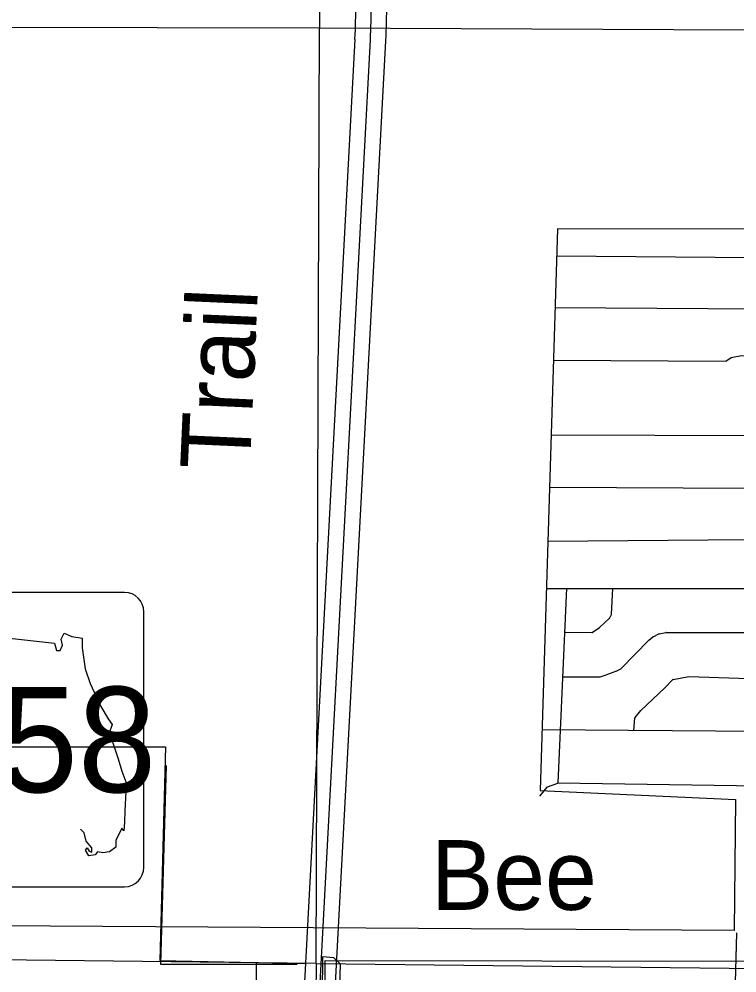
# Model space of a CAD drawing. Extents: x 408847 to 817539, y 923858 to 1151780.
# Drawn here: x 481921 to 486555, y 1078132 to 1084288 of the extents above; entities that cross this region are included whole.
import ezdxf

# ---------------------------------------------------------------- set-up
doc = ezdxf.new("R2010")
doc.units = 0
for name, color, linetype in [('Cities Incorporated Area', 7, 'Continuous'), ('Level 6', 7, 'Continuous'), ('Level 7', 7, 'Continuous'), ('Local Roads Improved', 7, 'Continuous'), ('Local Roads Paved', 7, 'Continuous'), ('Local Roads Related Text', 7, 'Continuous'), ('Roadshields State Highways', 7, 'Continuous'), ('Section Lines', 7, 'Continuous'), ('State Routes Highway Center Lines', 7, 'Continuous'), ('Township  and Range lines', 7, 'Continuous'), ('US Highways Related Text', 7, 'Continuous'), ('US Routes Highway Center Lines', 7, 'Continuous')]:
    doc.layers.add(name, color=color, linetype=linetype)

msp = doc.modelspace()

# ---------------------------------------------------------------- linework, layer by layer
at = {"layer": 'Cities Incorporated Area'}
for p, q in [((485396.1, 1082934.5), (485284.2, 1079309.8)), ((489462.4, 1082924.5), (485396.1, 1082934.5)), ((485284.2, 1079309.8), (486547, 1079251.8)), ((486547, 1079251.8), (486536.7, 1078406.2)), ((486536.7, 1078406.2), (481199.8, 1078440.5))]:
    msp.add_line(p, q, dxfattribs=at)
at = {"layer": 'Level 6'}
for p, q in [((484089.6, 1084159.3), (483762.1, 1078033.4)), ((483961.8, 1078022.7), (484289.3, 1084148.6))]:
    msp.add_line(p, q, dxfattribs=at)
for radius in [3500, 3700]:
    msp.add_arc((480594.5, 1084346.1), radius, 356.94036, 0.67136, dxfattribs=at)
at = {"layer": 'Level 7'}
for p, q in [((482870.2, 1079471.1), (482833.7, 1078188.7)), ((482833.7, 1078188.7), (483717.2, 1078188.7)), ((483896.4, 1078011.6), (483896.7, 1078211.6)), ((483896.7, 1078211.6), (513104.2, 1078166.3))]:
    msp.add_line(p, q, dxfattribs=at)
msp.add_lwpolyline([(483952.1, 1078232.3), (483994.6, 1078190.6), (483990.1, 1078043), (483948.4, 1077997.8), (483879.7, 1077998.7), (483883.3, 1078237.7)], close=True, dxfattribs=at)
at = {"layer": 'Local Roads Improved'}
for p, q in [((485355, 1081604.8), (488374.5, 1081597.1)), ((485355, 1081604.8), (488374.5, 1081597.1)), ((486538.9, 1077838.8), (486554.2, 1078391.8)), ((486538.9, 1077838.8), (486554.1, 1078387.7))]:
    msp.add_line(p, q, dxfattribs=at)
at = {"layer": 'Local Roads Paved'}
for p, q in [((486670, 1082747.3), (485390.6, 1082757.1)), ((486962.5, 1082415.2), (485380.3, 1082425)), ((485344.6, 1081267.1), (486639.8, 1081260.8)), ((485333.8, 1080918.8), (486628.5, 1080928.7)), ((485329.2, 1080613.1), (486617.8, 1080613.1)), ((485456.1, 1080614.3), (485399, 1079358)), ((485746.3, 1080447.6), (485754.7, 1080613.1)), ((485668.8, 1080361.1), (485733.4, 1080421.7)), ((485734.3, 1080422.9), (485745.8, 1080446)), ((485448, 1080332.3), (485618.3, 1080328.2)), ((485620.6, 1080328.9), (485668.3, 1080360.7)), ((486053.2, 1080320.1), (486097.2, 1080328.1)), ((486098, 1080328.2), (486608.2, 1080328.2)), ((485808, 1080095.7), (485987.1, 1080279)), ((485987.5, 1080279.3), (486013.5, 1080300.1)), ((486014.2, 1080300.6), (486052.1, 1080319.8)), ((485705.4, 1080054.3), (485774.6, 1080078.8)), ((485775, 1080079), (485806.9, 1080094.9)), ((485435.7, 1080042.1), (485671.9, 1080042.1)), ((485673.4, 1080042.3), (485705.3, 1080054.3)), ((486089.5, 1079972.6), (486141.7, 1080024.9)), ((486143.7, 1080026), (486244.2, 1080046.1)), ((486245.1, 1080046.1), (487208.1, 1080013.5)), ((485934.3, 1079825.6), (486089.4, 1079972.5)), ((485889.2, 1079694.6), (485897.3, 1079779.2)), ((485898.2, 1079781.4), (485934, 1079825.2)), ((487069.3, 1079686.4), (485296.2, 1079701)), ((485396.4, 1079354.4), (485330.5, 1079331.2)), ((485399, 1079358), (487249, 1079330.8)), ((485328.8, 1079330), (485280.4, 1079273.6)), ((483450.8, 1078199.4), (483452.5, 1077502.7))]:
    msp.add_line(p, q, dxfattribs=at)
msp.add_lwpolyline([(485369.9, 1082086.5), (486484.5, 1082079.7), (486517.7, 1082103), (486584.1, 1082116.3), (486979.1, 1082106.3)], dxfattribs=at)
for centre, start, end in [((485742.3, 1080447.8), 333.44563, 357.06569), ((485730.7, 1080424.7), 313.16571, 333.44563), ((485618.4, 1080332.2), 268.63544, 303.70239), ((485666.1, 1080364.1), 303.70239, 313.16571), ((486098, 1080324.2), 90, 100.30955), ((485990, 1080276.2), 128.70972, 135.65709), ((486016, 1080297), 116.79523, 128.70972), ((486053.9, 1080316.2), 100.30955, 116.79523), ((485773.3, 1080082.5), 289.44842, 296.57573), ((485805.1, 1080098.5), 296.57573, 315.65709), ((485671.9, 1080046.1), 270, 290.56483), ((485706.7, 1080050.6), 109.44842, 110.56483), ((486144.5, 1080022), 101.31507, 135.01335), ((486245, 1080042.1), 88.05761, 101.31507), ((486086.6, 1079975.4), 313.46517, 315.01335), ((485901.3, 1079778.9), 140.72368, 174.56219), ((485937.1, 1079822.7), 133.46517, 140.72368), ((485395.1, 1079358.2), 289.44842, 357.39865), ((485331.8, 1079327.4), 109.44842, 139.4119)]:
    msp.add_arc(centre, 4, start, end, dxfattribs=at)
at = {"layer": 'Roadshields State Highways'}
for p, q in [((482601.8, 1080588.3), (480951.8, 1080588.3)), ((482726.8, 1078813.3), (482726.8, 1080463.3)), ((480951.8, 1078688.3), (482601.8, 1078688.3))]:
    msp.add_line(p, q, dxfattribs=at)
msp.add_lwpolyline([(481586.1, 1080322.3), (482149.8, 1080259.6), (482163, 1080213.5), (482186, 1080213.5), (482202.5, 1080246.5), (482192.6, 1080286), (482212.4, 1080325.6), (482261.9, 1080302.5), (482327.8, 1080292.6), (482327.8, 1080230), (482347.6, 1080094.7), (482380.5, 1079999.1), (482449.8, 1079850.7), (482495.9, 1079771.5), (482522.3, 1079735.2), (482502.5, 1079679.1), (482528.9, 1079609.9), (482561.8, 1079514.2), (482584.9, 1079435.1), (482611.3, 1079365.8), (482611.3, 1079303.1), (482604.7, 1079177.8), (482601.4, 1079105.2), (482598.1, 1079049.2), (482584.9, 1079065.7), (482568.4, 1079029.4), (482545.4, 1078989.8), (482545.4, 1078943.6), (482505.8, 1078913.9), (482463, 1078907.4), (482426.7, 1078913.9), (482413.5, 1078894.2), (482370.7, 1078887.6), (482350.9, 1078923.8), (482360.8, 1078940.3), (482373.9, 1078917.2), (482390.4, 1078910.7), (482390.4, 1078940.3), (482354.2, 1078983.2), (482341, 1079036), (482318.5, 1079060.5)], dxfattribs=at)
for centre, start, end in [((482601.8, 1080463.3), 0, 90), ((482601.8, 1078813.3), 270, 0)]:
    msp.add_arc(centre, 125, start, end, dxfattribs=at)
at = {"layer": 'Section Lines'}
for p, q in [((483878.7, 1089806.1), (483860.1, 1084231.5)), ((483840, 1078193.1), (483860.1, 1084231.5)), ((483840, 1078193.1), (483771, 1072812.2))]:
    msp.add_line(p, q, dxfattribs=at)
for points in [[(478620.3, 1084241.6), (483860.1, 1084231.5)], [(483860.1, 1084231.5), (489344.5, 1084205.7)]]:
    msp.add_lwpolyline(points, dxfattribs=at)
at = {"layer": 'State Routes Highway Center Lines'}
msp.add_lwpolyline([(480825.1, 1079591.4), (482867.6, 1079590.4), (482831, 1078212.5), (483765, 1078193.3)], dxfattribs=at)
at = {"layer": 'Township  and Range lines'}
for q in [(478628.6, 1078255), (489297.5, 1078132)]:
    msp.add_line((483840, 1078193.1), q, dxfattribs=at)
at = {"layer": 'US Routes Highway Center Lines'}
msp.add_line((483862, 1078028), (484189.4, 1084153.9), dxfattribs=at)
msp.add_arc((480594.5, 1084346.1), 3600, 356.94036, 0.67136, dxfattribs=at)

# ---------------------------------------------------------------- texts
at = {"layer": 'Local Roads Related Text'}
msp.add_text('Bee', height=450, rotation=359.99996, dxfattribs=at).set_placement((484580.6, 1078538.9))
at = {"layer": 'Roadshields State Highways'}
msp.add_text('758', height=680, dxfattribs=at).set_placement((481290, 1079298.3))
at = {"layer": 'US Highways Related Text'}
msp.add_text('Trail', height=450, rotation=87.42649, dxfattribs=at).set_placement((483410.5, 1081371.4))

doc.saveas('drawing.dxf')
